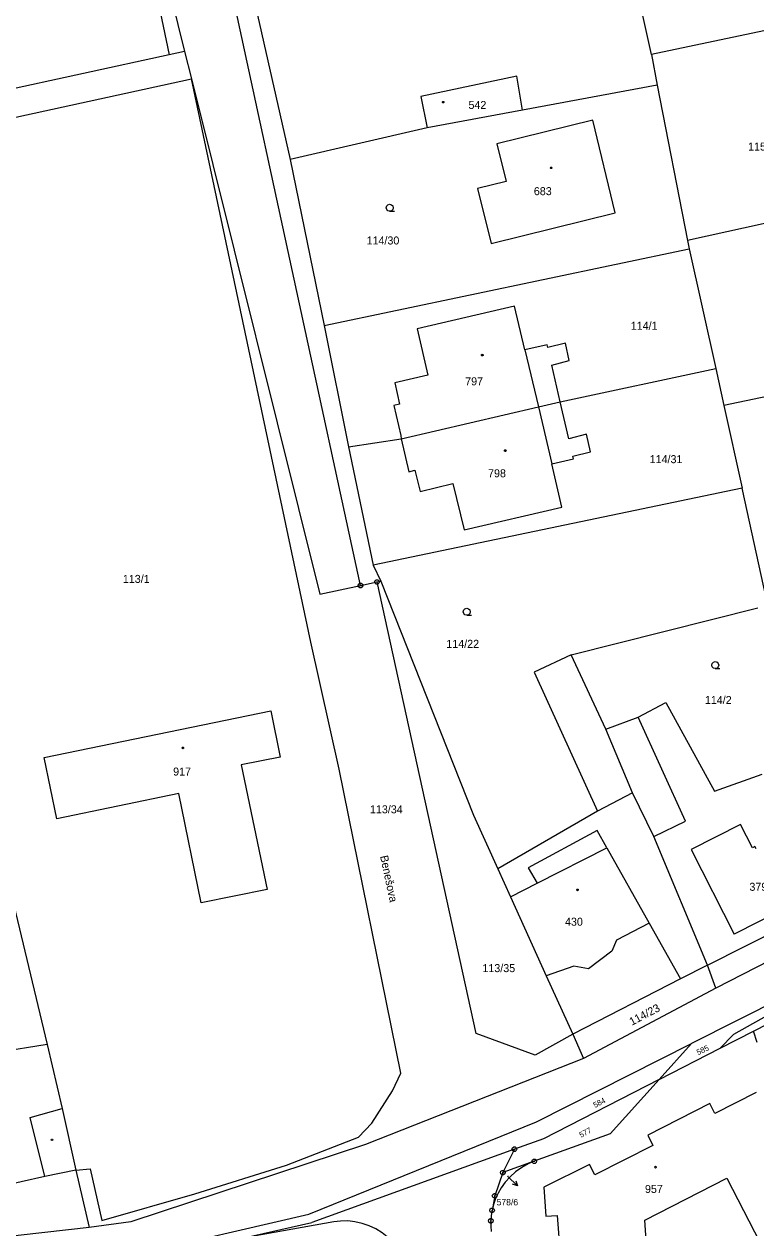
# Model space of a CAD drawing. Extents: x -757994 to -755874, y -1047691 to -1046119.
# Drawn here: x -756357.8 to -756280.1, y -1047170.3 to -1047042.4 of the extents above; entities that cross this region are included whole.
import ezdxf

# ---------------------------------------------------------------- set-up
doc = ezdxf.new("R2010")
doc.units = 0
doc.layers.add('katastrální mapa', color=7, linetype='Continuous')

msp = doc.modelspace()

# ---------------------------------------------------------------- linework, layer by layer
at = {"layer": 'katastrální mapa'}
for p, q in [((-756322.06, -1047102.07), (-756344.02, -1047000.58)), ((-756347.09, -1047023.12), (-756342.39, -1047045.7)), ((-756346.31, -1047022.95), (-756340.74, -1047045.34)), ((-756291.17, -1047045.66), (-756294.63, -1047030.16)), ((-756252.27, -1047037.44), (-756291.17, -1047045.66)), ((-756333.72, -1047038.21), (-756329.53, -1047056.81)), ((-756340.74, -1047045.34), (-756342.39, -1047045.7)), ((-756340.74, -1047045.34), (-756340.02, -1047048.25)), ((-756291.17, -1047045.66), (-756290.58, -1047048.92)), ((-756342.39, -1047045.7), (-756378.72, -1047053.6)), ((-756305.48, -1047047.95), (-756315.67, -1047050.11)), ((-756304.86, -1047051.57), (-756305.48, -1047047.95)), ((-756377.96, -1047056.5), (-756340.02, -1047048.25)), ((-756327.33, -1047108.09), (-756340.02, -1047048.25)), ((-756340.02, -1047048.25), (-756326.4, -1047103)), ((-756290.58, -1047048.92), (-756304.86, -1047051.57)), ((-756290.58, -1047048.92), (-756287.35, -1047065.41)), ((-756315.67, -1047050.11), (-756315, -1047053.45)), ((-756304.86, -1047051.57), (-756315, -1047053.45)), ((-756297.38, -1047052.64), (-756307.59, -1047055.16)), ((-756295.04, -1047062.49), (-756297.38, -1047052.64)), ((-756315, -1047053.45), (-756329.53, -1047056.81)), ((-756307.59, -1047055.16), (-756306.6, -1047059.16)), ((-756329.53, -1047056.81), (-756325.93, -1047074.45)), ((-756306.6, -1047059.16), (-756309.63, -1047059.91)), ((-756309.63, -1047059.91), (-756308.19, -1047065.75)), ((-756271.55, -1047061.96), (-756287.35, -1047065.41)), ((-756308.19, -1047065.75), (-756295.04, -1047062.49)), ((-756287.35, -1047065.41), (-756287.15, -1047066.29)), ((-756325.93, -1047074.45), (-756287.15, -1047066.29)), ((-756287.15, -1047066.29), (-756284.34, -1047079.01)), ((-756305.71, -1047072.39), (-756316.04, -1047074.81)), ((-756304.62, -1047077.02), (-756305.71, -1047072.39)), ((-756325.93, -1047074.45), (-756323.34, -1047087.32)), ((-756316.04, -1047074.81), (-756314.9, -1047079.74)), ((-756244.24, -1047074.68), (-756283.47, -1047082.93)), ((-756300.3, -1047076.34), (-756302.19, -1047076.79)), ((-756299.91, -1047078.18), (-756300.3, -1047076.34)), ((-756302.26, -1047076.5), (-756304.62, -1047077.02)), ((-756304.62, -1047077.02), (-756303.18, -1047083.1)), ((-756302.19, -1047076.79), (-756302.26, -1047076.5)), ((-756301.76, -1047078.65), (-756299.91, -1047078.18)), ((-756300.85, -1047082.56), (-756301.76, -1047078.65)), ((-756314.9, -1047079.74), (-756318.41, -1047080.55)), ((-756300.85, -1047082.56), (-756284.34, -1047079.01)), ((-756284.34, -1047079.01), (-756283.47, -1047082.93)), ((-756318.41, -1047080.55), (-756317.91, -1047082.81)), ((-756303.18, -1047083.1), (-756300.85, -1047082.56)), ((-756299.95, -1047086.47), (-756300.85, -1047082.56)), ((-756317.91, -1047082.81), (-756318.54, -1047082.95)), ((-756318.54, -1047082.95), (-756317.8, -1047086.15)), ((-756317.73, -1047086.47), (-756303.18, -1047083.1)), ((-756303.18, -1047083.1), (-756301.76, -1047089.13)), ((-756283.47, -1047082.93), (-756281.54, -1047091.72)), ((-756323.34, -1047087.32), (-756317.73, -1047086.47)), ((-756317.8, -1047086.15), (-756317.73, -1047086.47)), ((-756317.73, -1047086.47), (-756316.92, -1047089.99)), ((-756298.06, -1047086), (-756299.95, -1047086.47)), ((-756297.63, -1047087.85), (-756298.06, -1047086)), ((-756323.34, -1047087.32), (-756320.73, -1047099.92)), ((-756299.52, -1047088.32), (-756297.63, -1047087.85)), ((-756301.76, -1047089.13), (-756299.45, -1047088.61)), ((-756300.68, -1047093.73), (-756301.76, -1047089.13)), ((-756299.45, -1047088.61), (-756299.52, -1047088.32)), ((-756316.92, -1047089.99), (-756316.3, -1047089.83)), ((-756316.3, -1047089.83), (-756315.73, -1047092.08)), ((-756315.73, -1047092.08), (-756312.25, -1047091.23)), ((-756312.25, -1047091.23), (-756311.05, -1047096.15)), ((-756281.54, -1047091.72), (-756320.73, -1047099.92)), ((-756278.73, -1047104.51), (-756281.54, -1047091.72)), ((-756311.05, -1047096.15), (-756300.68, -1047093.73)), ((-756320.73, -1047099.92), (-756319.9, -1047101.6)), ((-756322.06, -1047102.07), (-756320.31, -1047101.69)), ((-756320.37, -1047101.69), (-756320.25, -1047101.69)), ((-756320.31, -1047101.69), (-756319.9, -1047101.6)), ((-756309.79, -1047149.66), (-756320.31, -1047101.69)), ((-756319.9, -1047101.6), (-756310.08, -1047126.48)), ((-756326.4, -1047103), (-756322.06, -1047102.07)), ((-756322.12, -1047102.07), (-756322, -1047102.07)), ((-756299.69, -1047109.45), (-756279.89, -1047104.44)), ((-756324.33, -1047121.57), (-756327.33, -1047108.09)), ((-756299.69, -1047109.45), (-756303.62, -1047111.27)), ((-756296.02, -1047117.32), (-756299.69, -1047109.45)), ((-756303.62, -1047111.27), (-756296.9, -1047126.05)), ((-756292.58, -1047116.06), (-756289.66, -1047114.49)), ((-756289.66, -1047114.49), (-756284.47, -1047123.91)), ((-756355.67, -1047120.33), (-756331.58, -1047115.39)), ((-756331.58, -1047115.39), (-756330.58, -1047120.29)), ((-756296.02, -1047117.32), (-756292.58, -1047116.06)), ((-756287.56, -1047127.11), (-756292.58, -1047116.06)), ((-756293.2, -1047124.11), (-756296.02, -1047117.32)), ((-756354.32, -1047126.85), (-756355.67, -1047120.33)), ((-756330.58, -1047120.29), (-756334.72, -1047121.12)), ((-756334.72, -1047121.12), (-756331.98, -1047134.37)), ((-756317.8, -1047153.88), (-756324.33, -1047121.57)), ((-756284.47, -1047123.91), (-756279.43, -1047122.12)), ((-756341.34, -1047124.18), (-756354.32, -1047126.85)), ((-756338.98, -1047135.79), (-756341.34, -1047124.18)), ((-756293.2, -1047124.11), (-756296.9, -1047126.05)), ((-756290.93, -1047128.74), (-756293.2, -1047124.11)), ((-756296.9, -1047126.05), (-756307.5, -1047132.16)), ((-756310.08, -1047126.48), (-756307.5, -1047132.16)), ((-756290.93, -1047128.74), (-756287.56, -1047127.11)), ((-756281.71, -1047127.45), (-756286.95, -1047130.11)), ((-756280.45, -1047129.94), (-756281.71, -1047127.45)), ((-756296.94, -1047128.11), (-756304.27, -1047132.06)), ((-756295.92, -1047129.92), (-756296.94, -1047128.11)), ((-756285.22, -1047142.39), (-756290.93, -1047128.74)), ((-756303.31, -1047133.68), (-756295.92, -1047129.92)), ((-756295.92, -1047129.92), (-756291.42, -1047137.93)), ((-756280.18, -1047129.8), (-756280.45, -1047129.94)), ((-756280.06, -1047130.03), (-756280.18, -1047129.8)), ((-756286.95, -1047130.11), (-756282.4, -1047139.1)), ((-756359.87, -1047131.89), (-756355.35, -1047150.82)), ((-756307.5, -1047132.16), (-756306.15, -1047135.13)), ((-756304.27, -1047132.06), (-756303.31, -1047133.68)), ((-756306.15, -1047135.13), (-756303.31, -1047133.68)), ((-756331.98, -1047134.37), (-756338.98, -1047135.79)), ((-756306.15, -1047135.13), (-756302.34, -1047143.52)), ((-756285.22, -1047142.39), (-756270.19, -1047134.84)), ((-756273.2, -1047134.44), (-756282.4, -1047139.1)), ((-756266.24, -1047135.5), (-756284.32, -1047144.85)), ((-756291.42, -1047137.93), (-756294.87, -1047139.76)), ((-756291.42, -1047137.93), (-756288.09, -1047143.86)), ((-756262.12, -1047138.23), (-756286.93, -1047150.74)), ((-756262.12, -1047138.23), (-756282.45, -1047149.77)), ((-756294.87, -1047139.76), (-756295.38, -1047140.91)), ((-756295.38, -1047140.91), (-756297.84, -1047142.8)), ((-756299.43, -1047142.52), (-756302.34, -1047143.52)), ((-756297.84, -1047142.8), (-756299.43, -1047142.52)), ((-756285.22, -1047142.39), (-756288.09, -1047143.86)), ((-756284.32, -1047144.85), (-756285.22, -1047142.39)), ((-756302.34, -1047143.52), (-756299.52, -1047149.74)), ((-756288.09, -1047143.86), (-756299.52, -1047149.74)), ((-756284.32, -1047144.85), (-756298.4, -1047152.3)), ((-756280.35, -1047149.41), (-756273.49, -1047145.89)), ((-756303.53, -1047151.98), (-756309.79, -1047149.66)), ((-756299.52, -1047149.74), (-756303.53, -1047151.98)), ((-756299.52, -1047149.74), (-756298.4, -1047152.3)), ((-756283.88, -1047151.22), (-756280.35, -1047149.41)), ((-756283.88, -1047151.22), (-756282.45, -1047149.77)), ((-756279.93, -1047150.62), (-756280.35, -1047149.41)), ((-756355.35, -1047150.82), (-756360.93, -1047151.73)), ((-756355.35, -1047150.82), (-756353.73, -1047157.63)), ((-756303.39, -1047159.04), (-756286.93, -1047150.74)), ((-756290.34, -1047154.53), (-756286.93, -1047150.74)), ((-756290.34, -1047154.53), (-756283.88, -1047151.22)), ((-756298.4, -1047152.3), (-756321.53, -1047161.47)), ((-756318.67, -1047155.76), (-756317.8, -1047153.88)), ((-756290.34, -1047154.53), (-756302.65, -1047160.84)), ((-756295.56, -1047160.33), (-756290.34, -1047154.53)), ((-756320.86, -1047159.19), (-756318.67, -1047155.76)), ((-756280.05, -1047155.93), (-756284.43, -1047158.17)), ((-756357.15, -1047158.57), (-756353.73, -1047157.63)), ((-756353.73, -1047157.63), (-756352.3, -1047164.19)), ((-756284.97, -1047157.11), (-756291.56, -1047160.47)), ((-756284.43, -1047158.17), (-756284.97, -1047157.11)), ((-756355.57, -1047164.86), (-756357.15, -1047158.57)), ((-756327.54, -1047168.86), (-756303.39, -1047159.04)), ((-756322.29, -1047160.69), (-756320.86, -1047159.19)), ((-756329.93, -1047163.66), (-756322.29, -1047160.69)), ((-756295.56, -1047160.33), (-756303.61, -1047163.24)), ((-756291.56, -1047160.47), (-756291.02, -1047161.55)), ((-756321.53, -1047161.47), (-756346.45, -1047169.67)), ((-756305.72, -1047161.95), (-756327.22, -1047169.73)), ((-756305.72, -1047161.95), (-756306.95, -1047164.44)), ((-756305.78, -1047161.95), (-756305.66, -1047161.95)), ((-756302.65, -1047160.84), (-756305.72, -1047161.95)), ((-756291.02, -1047161.55), (-756297.19, -1047164.69)), ((-756303.61, -1047163.24), (-756306.95, -1047164.44)), ((-756303.67, -1047163.24), (-756303.55, -1047163.24)), ((-756352.3, -1047164.19), (-756355.57, -1047164.86)), ((-756352.3, -1047164.19), (-756350.76, -1047164.03)), ((-756352.3, -1047164.19), (-756350.87, -1047170.27)), ((-756350.76, -1047164.03), (-756349.53, -1047169.53)), ((-756339.65, -1047166.69), (-756329.93, -1047163.66)), ((-756306.95, -1047164.44), (-756307.81, -1047166.9)), ((-756307.01, -1047164.44), (-756306.89, -1047164.44)), ((-756297.74, -1047163.58), (-756302.6, -1047166)), ((-756297.19, -1047164.69), (-756297.74, -1047163.58)), ((-756355.57, -1047164.86), (-756367.65, -1047167.53)), ((-756305.39, -1047165.84), (-756306.47, -1047164.8)), ((-756291.88, -1047169.49), (-756283.16, -1047165.02)), ((-756283.16, -1047165.02), (-756279.06, -1047173)), ((-756349.53, -1047169.53), (-756339.65, -1047166.69)), ((-756307.81, -1047166.9), (-756308.1, -1047168.45)), ((-756307.87, -1047166.9), (-756307.75, -1047166.9)), ((-756302.6, -1047166), (-756302.37, -1047169.07)), ((-756352.8, -1047174.67), (-756327.54, -1047168.86)), ((-756346.45, -1047169.67), (-756350.87, -1047170.27)), ((-756324.9, -1047169.66), (-756334.61, -1047171.4)), ((-756308.29, -1047169.57), (-756308.17, -1047169.57)), ((-756308.16, -1047168.45), (-756308.04, -1047168.45)), ((-756302.37, -1047169.07), (-756301.19, -1047168.98)), ((-756301.19, -1047168.98), (-756300.77, -1047174.68)), ((-756291.28, -1047178.22), (-756291.88, -1047169.49)), ((-756350.87, -1047170.27), (-756394.72, -1047175.27)), ((-756334.61, -1047171.4), (-756327.22, -1047169.73))]:
    msp.add_line(p, q, dxfattribs=at)
for points in [[(-756313.28, -1047050.64), (-756313.23, -1047050.65), (-756313.21, -1047050.69), (-756313.2, -1047050.72), (-756313.21, -1047050.76), (-756313.25, -1047050.8), (-756313.28, -1047050.8), (-756313.33, -1047050.79), (-756313.35, -1047050.76), (-756313.36, -1047050.72), (-756313.35, -1047050.68), (-756313.32, -1047050.64)], [(-756301.82, -1047057.62), (-756301.77, -1047057.62), (-756301.74, -1047057.67), (-756301.73, -1047057.7), (-756301.74, -1047057.74), (-756301.78, -1047057.78), (-756301.82, -1047057.78), (-756301.86, -1047057.77), (-756301.9, -1047057.74), (-756301.91, -1047057.7), (-756301.9, -1047057.66), (-756301.85, -1047057.62)], [(-756309.13, -1047077.5), (-756309.08, -1047077.51), (-756309.05, -1047077.56), (-756309.04, -1047077.59), (-756309.05, -1047077.64), (-756309.1, -1047077.67), (-756309.13, -1047077.68), (-756309.18, -1047077.66), (-756309.21, -1047077.63), (-756309.22, -1047077.59), (-756309.21, -1047077.54), (-756309.17, -1047077.51)], [(-756306.7, -1047087.66), (-756306.65, -1047087.67), (-756306.62, -1047087.71), (-756306.61, -1047087.74), (-756306.62, -1047087.78), (-756306.67, -1047087.82), (-756306.7, -1047087.83), (-756306.74, -1047087.81), (-756306.77, -1047087.78), (-756306.78, -1047087.74), (-756306.77, -1047087.7), (-756306.73, -1047087.66)], [(-756321.99, -1047101.83), (-756321.86, -1047101.92), (-756321.81, -1047102.07), (-756321.86, -1047102.21), (-756321.99, -1047102.3), (-756322.14, -1047102.3), (-756322.27, -1047102.21), (-756322.32, -1047102.07), (-756322.27, -1047101.92), (-756322.14, -1047101.83)], [(-756320.24, -1047101.45), (-756320.11, -1047101.54), (-756320.06, -1047101.68), (-756320.11, -1047101.83), (-756320.24, -1047101.92), (-756320.39, -1047101.92), (-756320.52, -1047101.83), (-756320.57, -1047101.68), (-756320.52, -1047101.54), (-756320.39, -1047101.45)], [(-756340.93, -1047119.23), (-756340.88, -1047119.24), (-756340.85, -1047119.29), (-756340.85, -1047119.32), (-756340.85, -1047119.37), (-756340.9, -1047119.4), (-756340.93, -1047119.41), (-756340.98, -1047119.39), (-756341.01, -1047119.36), (-756341.02, -1047119.32), (-756341.01, -1047119.27), (-756340.97, -1047119.24)], [(-756299.02, -1047134.32), (-756298.97, -1047134.33), (-756298.95, -1047134.37), (-756298.94, -1047134.4), (-756298.95, -1047134.45), (-756298.99, -1047134.48), (-756299.02, -1047134.49), (-756299.07, -1047134.47), (-756299.1, -1047134.44), (-756299.1, -1047134.4), (-756299.1, -1047134.36), (-756299.05, -1047134.32)], [(-756354.78, -1047160.87), (-756354.74, -1047160.94), (-756354.78, -1047161.01), (-756354.88, -1047161.01), (-756354.92, -1047160.94), (-756354.88, -1047160.87)], [(-756305.65, -1047161.71), (-756305.52, -1047161.8), (-756305.47, -1047161.95), (-756305.52, -1047162.09), (-756305.65, -1047162.18), (-756305.8, -1047162.18), (-756305.93, -1047162.09), (-756305.98, -1047161.95), (-756305.93, -1047161.8), (-756305.8, -1047161.71)], [(-756303.53, -1047163), (-756303.41, -1047163.09), (-756303.36, -1047163.24), (-756303.41, -1047163.38), (-756303.53, -1047163.47), (-756303.69, -1047163.47), (-756303.82, -1047163.38), (-756303.86, -1047163.24), (-756303.82, -1047163.09), (-756303.69, -1047163)], [(-756306.88, -1047164.2), (-756306.75, -1047164.29), (-756306.7, -1047164.43), (-756306.75, -1047164.58), (-756306.88, -1047164.67), (-756307.03, -1047164.67), (-756307.16, -1047164.58), (-756307.21, -1047164.43), (-756307.16, -1047164.29), (-756307.03, -1047164.2)], [(-756290.75, -1047163.77), (-756290.7, -1047163.78), (-756290.68, -1047163.83), (-756290.67, -1047163.86), (-756290.68, -1047163.91), (-756290.72, -1047163.94), (-756290.75, -1047163.95), (-756290.79, -1047163.93), (-756290.83, -1047163.9), (-756290.84, -1047163.86), (-756290.83, -1047163.82), (-756290.78, -1047163.78)], [(-756307.74, -1047166.66), (-756307.61, -1047166.75), (-756307.56, -1047166.9), (-756307.61, -1047167.04), (-756307.74, -1047167.13), (-756307.89, -1047167.13), (-756308.02, -1047167.04), (-756308.07, -1047166.9), (-756308.02, -1047166.75), (-756307.89, -1047166.66)], [(-756308.02, -1047168.21), (-756307.9, -1047168.3), (-756307.85, -1047168.45), (-756307.9, -1047168.59), (-756308.02, -1047168.68), (-756308.18, -1047168.68), (-756308.3, -1047168.59), (-756308.35, -1047168.45), (-756308.3, -1047168.3), (-756308.18, -1047168.21)], [(-756308.16, -1047169.33), (-756308.03, -1047169.42), (-756307.98, -1047169.57), (-756308.03, -1047169.71), (-756308.16, -1047169.8), (-756308.31, -1047169.8), (-756308.44, -1047169.71), (-756308.48, -1047169.57), (-756308.44, -1047169.42), (-756308.31, -1047169.33)]]:
    msp.add_lwpolyline(points, close=True, dxfattribs=at)
for points in [[(-756318.96, -1047062.3), (-756319.15, -1047062.25), (-756319.28, -1047062.12), (-756319.34, -1047061.93), (-756319.28, -1047061.75), (-756319.15, -1047061.61), (-756318.97, -1047061.56), (-756318.78, -1047061.61), (-756318.65, -1047061.75), (-756318.6, -1047061.94), (-756318.65, -1047062.12), (-756318.78, -1047062.26), (-756318.97, -1047062.31), (-756318.47, -1047062.31)], [(-756310.78, -1047105.22), (-756310.97, -1047105.17), (-756311.1, -1047105.03), (-756311.16, -1047104.85), (-756311.1, -1047104.67), (-756310.97, -1047104.53), (-756310.79, -1047104.48), (-756310.6, -1047104.53), (-756310.47, -1047104.67), (-756310.42, -1047104.86), (-756310.47, -1047105.04), (-756310.6, -1047105.18), (-756310.79, -1047105.23), (-756310.29, -1047105.23)], [(-756284.39, -1047110.89), (-756284.58, -1047110.84), (-756284.72, -1047110.71), (-756284.77, -1047110.52), (-756284.72, -1047110.34), (-756284.58, -1047110.2), (-756284.4, -1047110.15), (-756284.21, -1047110.2), (-756284.08, -1047110.34), (-756284.03, -1047110.53), (-756284.08, -1047110.72), (-756284.21, -1047110.85), (-756284.4, -1047110.9), (-756283.9, -1047110.9)], [(-756303.61, -1047163.24), (-756304.26, -1047163.51), (-756304.95, -1047163.9), (-756305.6, -1047164.35), (-756306.19, -1047164.88), (-756306.71, -1047165.47), (-756307.12, -1047166.05), (-756307.45, -1047166.61), (-756307.72, -1047167.2), (-756307.95, -1047167.82), (-756308.1, -1047168.45)], [(-756305.58, -1047165.31), (-756305.39, -1047165.84), (-756305.92, -1047165.67)], [(-756316.85, -1047176.23), (-756316.91, -1047175.5), (-756317.08, -1047174.68), (-756317.35, -1047173.88), (-756317.71, -1047173.13), (-756318.17, -1047172.42), (-756318.7, -1047171.77), (-756319.23, -1047171.27), (-756319.78, -1047170.83), (-756320.44, -1047170.42), (-756321.15, -1047170.08), (-756321.88, -1047169.83), (-756322.65, -1047169.66), (-756323.42, -1047169.57), (-756324.2, -1047169.58), (-756324.9, -1047169.66)], [(-756308.1, -1047168.45), (-756308.19, -1047169.01), (-756308.23, -1047169.57), (-756308.23, -1047170.13), (-756308.19, -1047170.69)]]:
    msp.add_lwpolyline(points, dxfattribs=at)

# ---------------------------------------------------------------- texts
for s, height, p in [('542', 0.85, (-756310.6, -1047051.44)), ('115/25', 0.85, (-756280.91, -1047055.86)), ('683', 0.85, (-756303.66, -1047060.6)), ('114/30', 0.85, (-756321.42, -1047065.84)), ('114/1', 0.85, (-756293.37, -1047074.9)), ('797', 0.85, (-756310.95, -1047080.8)), ('114/31', 0.85, (-756291.36, -1047089.07)), ('798', 0.85, (-756308.52, -1047090.57)), ('113/1', 0.85, (-756347.3, -1047101.79)), ('114/22', 0.85, (-756312.95, -1047108.69)), ('114/2', 0.85, (-756285.5, -1047114.66)), ('917', 0.85, (-756341.96, -1047122.26)), ('113/34', 0.85, (-756321.06, -1047126.27)), ('379', 0.85, (-756280.77, -1047134.5)), ('430', 0.85, (-756300.35, -1047138.21)), ('113/35', 0.85, (-756309.12, -1047143.14)), ('578/6', 0.05, (-756306.46, -1047164.8)), ('957', 0.85, (-756291.86, -1047166.6)), ('578/6', 0.68, (-756307.61, -1047167.92))]:
    msp.add_text(s, height=height, dxfattribs=at).set_placement(p)
for s, height, rotation, p in [('Benešova', 0.85, 281.9525, (-756319.99, -1047130.83)), ('114/23', 0.85, 27.8457, (-756293.25, -1047148.84)), ('585', 0.595, 25.1528, (-756286.21, -1047151.97)), ('584', 0.595, 27.7312, (-756297.16, -1047157.58)), ('577', 0.595, 27.6166, (-756298.65, -1047160.75))]:
    msp.add_text(s, height=height, rotation=rotation, dxfattribs=at).set_placement(p)

doc.saveas('drawing.dxf')
